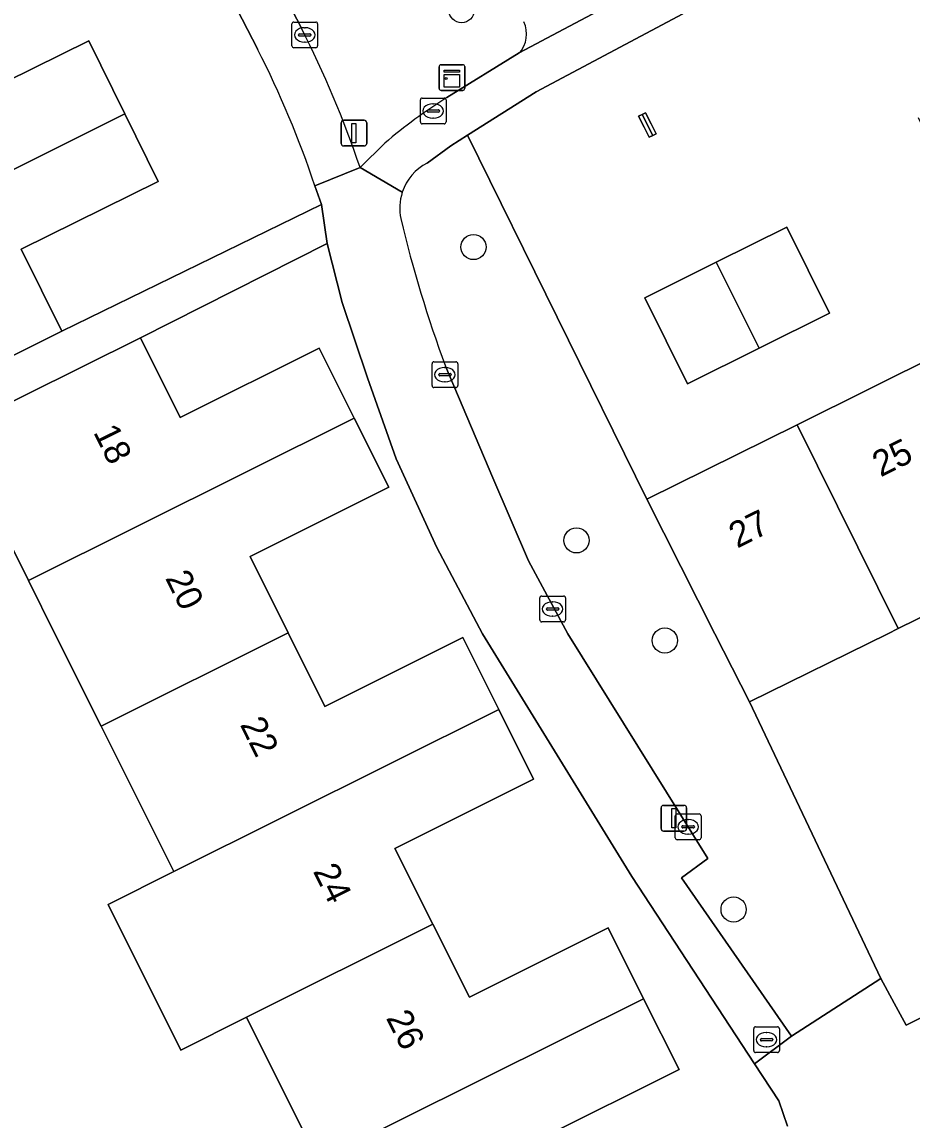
# Model space of a CAD drawing. Extents: x 157793 to 159380, y 380877 to 382313.
# Drawn here: x 158245.99 to 158280.55, y 381481.1 to 381523.77 of the extents above; entities that cross this region are included whole.
import ezdxf

# ---------------------------------------------------------------- set-up
doc = ezdxf.new("R2010")
doc.units = 0
for name, color, linetype in [('IMGEO_Boom', 7, 'Continuous'), ('IMGEO_Brandkraan', 7, 'Continuous'), ('IMGEO_Erf', 7, 'Continuous'), ('IMGEO_Groenvoorziening', 7, 'Continuous'), ('IMGEO_Kast', 7, 'Continuous'), ('IMGEO_Kolk', 7, 'Continuous'), ('IMGEO_Lichtmast', 7, 'Continuous'), ('IMGEO_Pand', 7, 'Continuous'), ('IMGEO_Pand_nummerreeks', 7, 'Continuous'), ('IMGEO_Rijbaan_lokaal_open', 7, 'Continuous'), ('IMGEO_Voetpad_open', 7, 'Continuous')]:
    doc.layers.add(name, color=color, linetype=linetype)

msp = doc.modelspace()

# ---------------------------------------------------------------- linework, layer by layer
at = {"layer": 'IMGEO_Boom'}
for centre in [(158263.06, 381524.228), (158263.523, 381515.024), (158267.522, 381503.626), (158270.952, 381499.739), (158273.623, 381489.283)]:
    msp.add_circle(centre, 0.489, dxfattribs=at)
at = {"layer": 'IMGEO_Brandkraan'}
for p, q in [((158274.403, 381483.801), (158274.403, 381484.653)), ((158274.478, 381484.727), (158275.33, 381484.727)), ((158275.404, 381484.653), (158275.404, 381483.801)), ((158274.662, 381484.221), (158274.662, 381484.233)), ((158275.1, 381484.184), (158274.702, 381484.184)), ((158274.705, 381484.27), (158275.103, 381484.27)), ((158274.891, 381484.507), (158274.916, 381484.507)), ((158275.146, 381484.233), (158275.146, 381484.221)), ((158274.914, 381483.947), (158274.889, 381483.947)), ((158275.33, 381483.727), (158274.478, 381483.727))]:
    msp.add_line(p, q, dxfattribs=at)
for points in [[(158274.403, 381483.801), (158274.403, 381484.653)], [(158274.478, 381484.727), (158275.33, 381484.727)], [(158275.404, 381484.653), (158275.404, 381483.801)], [(158275.33, 381483.727), (158274.478, 381483.727)]]:
    msp.add_lwpolyline(points, dxfattribs=at)
for centre, radius, start, end in [((158274.48, 381484.651), 0.0765, 91.552, 178.448), ((158274.48, 381484.651), 0.0765, 91.552, 178.448), ((158275.328, 381484.651), 0.0765, 1.552, 88.448), ((158275.328, 381484.651), 0.0765, 1.552, 88.448), ((158274.702, 381484.23), 0.0403, 85.8775, 175.7526), ((158274.699, 381484.22), 0.0366, 178.938, 274.7102), ((158275.103, 381484.227), 0.043, 264.8664, 352.4533), ((158275.107, 381484.232), 0.0386, 1.7309, 96.639), ((158274.48, 381483.803), 0.0765, 181.552, 268.448), ((158274.48, 381483.803), 0.0765, 181.552, 268.448), ((158275.328, 381483.803), 0.0765, 271.552, 358.448), ((158275.328, 381483.803), 0.0765, 271.552, 358.448)]:
    msp.add_arc(centre, radius, start, end, dxfattribs=at)
for centre, major_axis, ratio, start_param, end_param in [((158274.89, 381484.227), (-0.387, 0.002), 0.722429, 4.712389, 7.853982), ((158274.915, 381484.227), (-0.39, 0.002), 0.717154, 1.570796, 4.712389)]:
    msp.add_ellipse(centre, major_axis=major_axis, ratio=ratio, start_param=start_param, end_param=end_param, dxfattribs=at)
at = {"layer": 'IMGEO_Erf'}
for points in [[(158255.147, 381522.693), (158252.294, 381528.223), (158245.268, 381542.416)], [(158271.655, 381524.091), (158265.953, 381521.058), (158263.287, 381519.365), (158270.26, 381505.226), (158276.087, 381508.12), (158281.738, 381510.927), (158285.19, 381512.642), (158284.496, 381514.039), (158283.923, 381513.754), (158280.8, 381520.041)], [(158243.2, 381520.38), (158248.582, 381523.039), (158249.986, 381520.199), (158251.283, 381517.575), (158245.955, 381514.942), (158247.533, 381511.749), (158257.625, 381516.683), (158257.366, 381517.406)], [(158275.717, 381480.861), (158275.375, 381481.852), (158274.432, 381483.292), (158269.668, 381490.573), (158263.878, 381500), (158262.093, 381503.345), (158260.518, 381506.794), (158259.409, 381509.938), (158258.425, 381512.866), (158257.836, 381515.158), (158250.595, 381511.499), (158252.136, 381508.406), (158257.534, 381511.098), (158258.892, 381508.374), (158260.231, 381505.688), (158254.849, 381503.005), (158256.327, 381500.034), (158257.748, 381497.176), (158263.103, 381499.856), (158264.507, 381497.05), (158265.857, 381494.351), (158260.47, 381491.656), (158261.944, 381488.711), (158263.362, 381485.876), (158268.751, 381488.572), (158270.129, 381485.818), (158271.505, 381483.067), (158266.113, 381480.369)], [(158298.009, 381506.957), (158297.165, 381508.658), (158291.338, 381505.784), (158285.679, 381502.993), (158280.019, 381500.202), (158279.61, 381500), (158274.237, 381497.35), (158279.346, 381486.606), (158279.862, 381485.646), (158280.323, 381484.788), (158282.401, 381485.828), (158282.563, 381485.908), (158290.201, 381489.729), (158291.758, 381490.507), (158292.187, 381490.722), (158293.783, 381491.52), (158295.901, 381492.555), (158303.384, 381496.2)], [(158257.493, 381479.518), (158254.705, 381485.101), (158252.153, 381483.826), (158249.33, 381489.481), (158251.883, 381490.755), (158249.059, 381496.41), (158247.267, 381500), (158246.237, 381502.064), (158243.334, 381507.879), (158231.775, 381502.167), (158247.523, 381470.3)]]:
    msp.add_lwpolyline(points, dxfattribs=at)
for points in [[(158270.342, 381519.289), (158270.151, 381519.675), (158269.936, 381520.107), (158270.071, 381520.174), (158270.208, 381520.242), (158270.423, 381519.81), (158270.615, 381519.424), (158270.481, 381519.358)], [(158277.353, 381512.454), (158274.611, 381511.092), (158271.832, 381509.712), (158270.172, 381513.054), (158272.951, 381514.434), (158275.693, 381515.796)]]:
    msp.add_lwpolyline(points, close=True, dxfattribs=at)
msp.add_arc((158219.307, 381504.541), 40.174, 18.676, 26.8604, dxfattribs=at)
at = {"layer": 'IMGEO_Groenvoorziening'}
for points in [[(158260.552, 381531.783), (158254.549, 381528.928), (158254.145, 381528.736), (158256.839, 381523.527)], [(158262.487, 381520.833), (158265.291, 381522.565)], [(158270.26, 381505.226), (158263.287, 381519.365), (158262.647, 381518.958), (158261.726, 381518.289)], [(158259.115, 381518.12), (158260.077, 381519.06)], [(158262.432, 381510.396), (158264.276, 381506.055), (158265.658, 381502.83), (158267.189, 381500), (158272.629, 381491.262), (158271.6, 381490.511), (158275.871, 381484.362), (158279.346, 381486.606), (158274.237, 381497.35), (158272.899, 381500), (158270.26, 381505.226)]]:
    msp.add_lwpolyline(points, dxfattribs=at)
for centre, radius, start, end in [((158220.305, 381504.966), 40.979, 18.7233, 26.9327), ((158264.534, 381523.295), 1.052, 316.0259, 26.7823), ((158273.545, 381503.278), 20.747, 122.2065, 130.4762), ((158262.626, 381516.542), 1.965, 117.257, 161.9233), ((158262.614, 381516.538), 1.955, 161.7047, 192.1524), ((158307.943, 381527.253), 48.532, 193.2524, 200.324)]:
    msp.add_arc(centre, radius, start, end, dxfattribs=at)
at = {"layer": 'IMGEO_Kast'}
for p, q in [((158262.183, 381521.184), (158262.183, 381522.025)), ((158262.183, 381522.025), (158262.183, 381521.184)), ((158262.258, 381522.109), (158263.099, 381522.109)), ((158263.099, 381522.109), (158262.258, 381522.109)), ((158263.183, 381522.034), (158263.183, 381521.193)), ((158263.183, 381521.193), (158263.183, 381522.034)), ((158263.108, 381521.109), (158262.267, 381521.109)), ((158262.267, 381521.109), (158263.108, 381521.109))]:
    msp.add_line(p, q, dxfattribs=at)
for points in [[(158262.378, 381521.899), (158262.978, 381521.899), (158262.978, 381521.814), (158262.378, 381521.814), (158262.378, 381521.899)], [(158262.378, 381521.724), (158262.978, 381521.724), (158262.978, 381521.235), (158262.378, 381521.235), (158262.378, 381521.724)]]:
    msp.add_lwpolyline(points, dxfattribs=at)
msp.add_circle((158262.462, 381521.573), 0.0377, dxfattribs=at)
for centre, start, end in [((158262.261, 381522.031), 92.4484, 184.2845), ((158262.261, 381522.031), 92.4484, 184.2845), ((158263.105, 381522.031), 2.4484, 94.2845), ((158263.105, 381522.031), 2.4484, 94.2845), ((158262.261, 381521.187), 182.4484, 274.2845), ((158262.261, 381521.187), 182.4484, 274.2845), ((158263.105, 381521.187), 272.4484, 4.2845), ((158263.105, 381521.187), 272.4484, 4.2845)]:
    msp.add_arc(centre, 0.0779, start, end, dxfattribs=at)
at = {"layer": 'IMGEO_Kolk'}
for p, q in [((158256.469, 381522.84), (158256.469, 381523.692)), ((158256.544, 381523.766), (158257.396, 381523.766)), ((158256.957, 381523.546), (158256.982, 381523.546)), ((158257.47, 381523.692), (158257.47, 381522.84)), ((158256.728, 381523.26), (158256.728, 381523.272)), ((158257.166, 381523.223), (158256.768, 381523.223)), ((158256.771, 381523.309), (158257.169, 381523.309)), ((158257.212, 381523.272), (158257.212, 381523.26)), ((158257.396, 381522.766), (158256.544, 381522.766)), ((158256.98, 381522.986), (158256.955, 381522.986)), ((158261.459, 381519.885), (158261.459, 381520.737)), ((158261.534, 381520.811), (158262.386, 381520.811)), ((158261.947, 381520.591), (158261.972, 381520.591)), ((158262.46, 381520.737), (158262.46, 381519.885)), ((158261.718, 381520.305), (158261.718, 381520.317)), ((158262.156, 381520.268), (158261.758, 381520.268)), ((158261.761, 381520.354), (158262.159, 381520.354)), ((158261.97, 381520.031), (158261.945, 381520.031)), ((158262.202, 381520.317), (158262.202, 381520.305)), ((158262.386, 381519.811), (158261.534, 381519.811)), ((158261.913, 381509.64), (158261.913, 381510.492)), ((158261.988, 381510.566), (158262.84, 381510.566)), ((158262.401, 381510.346), (158262.426, 381510.346)), ((158262.914, 381510.492), (158262.914, 381509.64)), ((158262.172, 381510.06), (158262.172, 381510.072)), ((158262.61, 381510.023), (158262.212, 381510.023)), ((158262.215, 381510.109), (158262.613, 381510.109)), ((158262.424, 381509.786), (158262.399, 381509.786)), ((158262.656, 381510.072), (158262.656, 381510.06)), ((158262.84, 381509.566), (158261.988, 381509.566)), ((158266.095, 381500.536), (158266.095, 381501.388)), ((158266.17, 381501.462), (158267.022, 381501.462)), ((158266.583, 381501.242), (158266.608, 381501.242)), ((158267.096, 381501.388), (158267.096, 381500.536)), ((158266.354, 381500.956), (158266.354, 381500.968)), ((158266.792, 381500.919), (158266.394, 381500.919)), ((158266.397, 381501.005), (158266.795, 381501.005)), ((158266.838, 381500.968), (158266.838, 381500.956)), ((158267.022, 381500.462), (158266.17, 381500.462)), ((158266.606, 381500.682), (158266.581, 381500.682)), ((158271.358, 381492.07), (158271.358, 381492.922)), ((158271.433, 381492.996), (158272.285, 381492.996)), ((158271.846, 381492.776), (158271.871, 381492.776)), ((158272.359, 381492.922), (158272.359, 381492.07)), ((158271.617, 381492.49), (158271.617, 381492.502)), ((158272.055, 381492.453), (158271.657, 381492.453)), ((158271.66, 381492.539), (158272.058, 381492.539)), ((158272.101, 381492.502), (158272.101, 381492.49)), ((158272.285, 381491.996), (158271.433, 381491.996)), ((158271.869, 381492.216), (158271.844, 381492.216))]:
    msp.add_line(p, q, dxfattribs=at)
for points in [[(158256.469, 381522.84), (158256.469, 381523.692)], [(158256.544, 381523.766), (158257.396, 381523.766)], [(158257.47, 381523.692), (158257.47, 381522.84)], [(158257.396, 381522.766), (158256.544, 381522.766)], [(158261.459, 381519.885), (158261.459, 381520.737)], [(158261.534, 381520.811), (158262.386, 381520.811)], [(158262.46, 381520.737), (158262.46, 381519.885)], [(158262.386, 381519.811), (158261.534, 381519.811)], [(158261.913, 381509.64), (158261.913, 381510.492)], [(158261.988, 381510.566), (158262.84, 381510.566)], [(158262.914, 381510.492), (158262.914, 381509.64)], [(158262.84, 381509.566), (158261.988, 381509.566)], [(158266.095, 381500.536), (158266.095, 381501.388)], [(158266.17, 381501.462), (158267.022, 381501.462)], [(158267.096, 381501.388), (158267.096, 381500.536)], [(158267.022, 381500.462), (158266.17, 381500.462)], [(158271.358, 381492.07), (158271.358, 381492.922)], [(158271.433, 381492.996), (158272.285, 381492.996)], [(158272.359, 381492.922), (158272.359, 381492.07)], [(158272.285, 381491.996), (158271.433, 381491.996)]]:
    msp.add_lwpolyline(points, dxfattribs=at)
for centre, radius, start, end in [((158256.546, 381523.69), 0.0765, 91.552, 178.448), ((158256.546, 381523.69), 0.0765, 91.552, 178.448), ((158257.394, 381523.69), 0.0765, 1.552, 88.448), ((158257.394, 381523.69), 0.0765, 1.552, 88.448), ((158256.768, 381523.269), 0.0403, 85.8775, 175.7526), ((158256.765, 381523.259), 0.0366, 178.938, 274.7102), ((158257.169, 381523.266), 0.043, 264.8664, 352.4533), ((158257.173, 381523.271), 0.0386, 1.7309, 96.639), ((158256.546, 381522.842), 0.0765, 181.552, 268.448), ((158256.546, 381522.842), 0.0765, 181.552, 268.448), ((158257.394, 381522.842), 0.0765, 271.552, 358.448), ((158257.394, 381522.842), 0.0765, 271.552, 358.448), ((158261.536, 381520.735), 0.0765, 91.552, 178.448), ((158261.536, 381520.735), 0.0765, 91.552, 178.448), ((158262.384, 381520.735), 0.0765, 1.552, 88.448), ((158262.384, 381520.735), 0.0765, 1.552, 88.448), ((158261.758, 381520.314), 0.0403, 85.8775, 175.7526), ((158261.755, 381520.304), 0.0366, 178.938, 274.7102), ((158262.159, 381520.311), 0.043, 264.8664, 352.4533), ((158262.163, 381520.316), 0.0386, 1.7309, 96.639), ((158261.536, 381519.887), 0.0765, 181.552, 268.448), ((158261.536, 381519.887), 0.0765, 181.552, 268.448), ((158262.384, 381519.887), 0.0765, 271.552, 358.448), ((158262.384, 381519.887), 0.0765, 271.552, 358.448), ((158261.99, 381510.49), 0.0765, 91.552, 178.448), ((158261.99, 381510.49), 0.0765, 91.552, 178.448), ((158262.838, 381510.49), 0.0765, 1.552, 88.448), ((158262.838, 381510.49), 0.0765, 1.552, 88.448), ((158262.212, 381510.069), 0.0403, 85.8775, 175.7526), ((158262.209, 381510.059), 0.0366, 178.938, 274.7102), ((158262.613, 381510.066), 0.043, 264.8664, 352.4533), ((158262.617, 381510.071), 0.0386, 1.7309, 96.639), ((158261.99, 381509.642), 0.0765, 181.552, 268.448), ((158261.99, 381509.642), 0.0765, 181.552, 268.448), ((158262.838, 381509.642), 0.0765, 271.552, 358.448), ((158262.838, 381509.642), 0.0765, 271.552, 358.448), ((158266.172, 381501.386), 0.0765, 91.552, 178.448), ((158266.172, 381501.386), 0.0765, 91.552, 178.448), ((158267.02, 381501.386), 0.0765, 1.552, 88.448), ((158267.02, 381501.386), 0.0765, 1.552, 88.448), ((158266.394, 381500.965), 0.0403, 85.8775, 175.7526), ((158266.391, 381500.955), 0.0366, 178.938, 274.7102), ((158266.795, 381500.962), 0.043, 264.8664, 352.4533), ((158266.799, 381500.967), 0.0386, 1.7309, 96.639), ((158266.172, 381500.538), 0.0765, 181.552, 268.448), ((158266.172, 381500.538), 0.0765, 181.552, 268.448), ((158267.02, 381500.538), 0.0765, 271.552, 358.448), ((158267.02, 381500.538), 0.0765, 271.552, 358.448), ((158271.435, 381492.92), 0.0765, 91.552, 178.448), ((158271.435, 381492.92), 0.0765, 91.552, 178.448), ((158272.283, 381492.92), 0.0765, 1.552, 88.448), ((158272.283, 381492.92), 0.0765, 1.552, 88.448), ((158271.657, 381492.499), 0.0403, 85.8775, 175.7526), ((158271.654, 381492.489), 0.0366, 178.938, 274.7102), ((158272.058, 381492.496), 0.043, 264.8664, 352.4533), ((158272.062, 381492.501), 0.0386, 1.7309, 96.639), ((158271.435, 381492.072), 0.0765, 181.552, 268.448), ((158271.435, 381492.072), 0.0765, 181.552, 268.448), ((158272.283, 381492.072), 0.0765, 271.552, 358.448), ((158272.283, 381492.072), 0.0765, 271.552, 358.448)]:
    msp.add_arc(centre, radius, start, end, dxfattribs=at)
for centre, major_axis, ratio, start_param, end_param in [((158256.956, 381523.266), (-0.387, 0.002), 0.722429, 4.712389, 7.853982), ((158256.981, 381523.266), (-0.39, 0.002), 0.717154, 1.570796, 4.712389), ((158261.946, 381520.311), (-0.387, 0.002), 0.722429, 4.712389, 7.853982), ((158261.971, 381520.311), (-0.39, 0.002), 0.717154, 1.570796, 4.712389), ((158262.4, 381510.066), (-0.387, 0.002), 0.722429, 4.712389, 7.853982), ((158262.425, 381510.066), (-0.39, 0.002), 0.717154, 1.570796, 4.712389), ((158266.582, 381500.962), (-0.387, 0.002), 0.722429, 4.712389, 7.853982), ((158266.607, 381500.962), (-0.39, 0.002), 0.717154, 1.570796, 4.712389), ((158271.845, 381492.496), (-0.387, 0.002), 0.722429, 4.712389, 7.853982), ((158271.87, 381492.496), (-0.39, 0.002), 0.717154, 1.570796, 4.712389)]:
    msp.add_ellipse(centre, major_axis=major_axis, ratio=ratio, start_param=start_param, end_param=end_param, dxfattribs=at)
at = {"layer": 'IMGEO_Lichtmast'}
for p, q in [((158258.384, 381519.053), (158258.384, 381519.853)), ((158258.384, 381519.853), (158258.384, 381519.053)), ((158258.484, 381519.953), (158259.274, 381519.953)), ((158259.274, 381519.953), (158258.484, 381519.953)), ((158259.374, 381519.853), (158259.374, 381519.053)), ((158259.374, 381519.053), (158259.374, 381519.853)), ((158259.274, 381518.953), (158258.484, 381518.953)), ((158258.484, 381518.953), (158259.274, 381518.953)), ((158270.806, 381492.431), (158270.806, 381493.231)), ((158270.806, 381493.231), (158270.806, 381492.431)), ((158270.906, 381493.331), (158271.696, 381493.331)), ((158271.696, 381493.331), (158270.906, 381493.331)), ((158271.796, 381493.231), (158271.796, 381492.431)), ((158271.796, 381492.431), (158271.796, 381493.231)), ((158271.696, 381492.331), (158270.906, 381492.331)), ((158270.906, 381492.331), (158271.696, 381492.331))]:
    msp.add_line(p, q, dxfattribs=at)
for points in [[(158258.804, 381519.828), (158258.954, 381519.828), (158258.954, 381519.078), (158258.804, 381519.078), (158258.804, 381519.828)], [(158271.226, 381493.206), (158271.376, 381493.206), (158271.376, 381492.456), (158271.226, 381492.456), (158271.226, 381493.206)]]:
    msp.add_lwpolyline(points, dxfattribs=at)
for centre, start, end in [((158258.484, 381519.853), 90, 180), ((158258.484, 381519.853), 90, 180), ((158259.274, 381519.853), 0, 90), ((158259.274, 381519.853), 360, 90), ((158258.484, 381519.053), 180, 270), ((158258.484, 381519.053), 180, 270), ((158259.274, 381519.053), 270, 0), ((158259.274, 381519.053), 270, 0), ((158270.906, 381493.231), 90, 180), ((158270.906, 381493.231), 90, 180), ((158271.696, 381493.231), 0, 90), ((158271.696, 381493.231), 360, 90), ((158270.906, 381492.431), 180, 270), ((158270.906, 381492.431), 180, 270), ((158271.696, 381492.431), 270, 0), ((158271.696, 381492.431), 270, 0)]:
    msp.add_arc(centre, 0.1, start, end, dxfattribs=at)
at = {"layer": 'IMGEO_Pand'}
for points in [[(158241.831, 381523.149), (158234.615, 381519.548), (158237.397, 381513.918), (158249.986, 381520.199), (158248.582, 381523.039), (158243.2, 381520.38)], [(158249.986, 381520.199), (158237.397, 381513.918), (158240.248, 381508.149), (158243.051, 381509.534), (158247.533, 381511.749), (158245.955, 381514.942), (158251.283, 381517.575)], [(158270.481, 381519.358), (158270.071, 381520.174), (158269.936, 381520.107), (158270.151, 381519.675), (158270.342, 381519.289)], [(158270.071, 381520.174), (158270.481, 381519.358), (158270.615, 381519.424), (158270.423, 381519.81), (158270.208, 381520.242)], [(158274.611, 381511.092), (158277.353, 381512.454), (158275.693, 381515.796), (158272.951, 381514.434)], [(158274.611, 381511.092), (158272.951, 381514.434), (158270.172, 381513.054), (158271.832, 381509.712)], [(158258.892, 381508.374), (158257.534, 381511.098), (158252.136, 381508.406), (158250.595, 381511.499), (158246.087, 381509.252), (158243.334, 381507.879), (158246.237, 381502.064)], [(158285.679, 381502.993), (158281.738, 381510.927), (158276.087, 381508.12), (158280.019, 381500.202)], [(158258.892, 381508.374), (158246.237, 381502.064), (158247.267, 381500), (158249.059, 381496.41), (158256.327, 381500.034), (158254.849, 381503.005), (158260.231, 381505.688)], [(158280.019, 381500.202), (158276.087, 381508.12), (158270.26, 381505.226), (158272.899, 381500), (158274.237, 381497.35), (158279.61, 381500)], [(158249.059, 381496.41), (158251.883, 381490.755), (158264.507, 381497.05), (158263.103, 381499.856), (158257.748, 381497.176), (158256.327, 381500.034)], [(158254.705, 381485.101), (158261.944, 381488.711), (158260.47, 381491.656), (158265.857, 381494.351), (158264.507, 381497.05), (158251.883, 381490.755), (158249.33, 381489.481), (158252.153, 381483.826)], [(158270.129, 381485.818), (158268.751, 381488.572), (158263.362, 381485.876), (158261.944, 381488.711), (158254.705, 381485.101), (158257.493, 381479.518)], [(158270.129, 381485.818), (158257.493, 381479.518), (158258.197, 381478.107), (158260.431, 381473.633), (158267.671, 381477.255), (158266.113, 381480.369), (158271.505, 381483.067)]]:
    msp.add_lwpolyline(points, close=True, dxfattribs=at)
at = {"layer": 'IMGEO_Rijbaan_lokaal_open'}
msp.add_lwpolyline([(158265.291, 381522.565), (158270.941, 381525.576)], dxfattribs=at)
msp.add_arc((158264.534, 381523.295), 1.052, 316.0259, 26.7823, dxfattribs=at)
at = {"layer": 'IMGEO_Voetpad_open'}
for points in [[(158221.342, 381595.998), (158220.86, 381596.956), (158219.989, 381596.506), (158224.361, 381587.542), (158228.311, 381579.587), (158230.365, 381575.451), (158234.381, 381567.129), (158235.803, 381564.265), (158234.718, 381563.726), (158235.455, 381562.238), (158236.922, 381559.275), (158242.545, 381547.917), (158245.268, 381542.416), (158252.294, 381528.223), (158255.147, 381522.693)], [(158256.839, 381523.527), (158254.145, 381528.736), (158254.549, 381528.928), (158252.296, 381533.479), (158221.342, 381595.998)], [(158282.915, 381530.571), (158276.441, 381528.115), (158270.941, 381525.576), (158265.291, 381522.565), (158262.487, 381520.833)], [(158261.726, 381518.289), (158262.647, 381518.958), (158263.287, 381519.365), (158265.953, 381521.058), (158271.655, 381524.091)], [(158247.523, 381470.3), (158231.775, 381502.167), (158243.334, 381507.879), (158246.087, 381509.252), (158250.595, 381511.499), (158257.836, 381515.158), (158257.625, 381516.683), (158247.533, 381511.749), (158243.051, 381509.534), (158240.248, 381508.149), (158231.063, 381503.61), (158228.252, 381509.297), (158226.936, 381508.647), (158224.084, 381514.417), (158222.418, 381513.629), (158220.997, 381516.634), (158221.24, 381516.749), (158218.612, 381522.066)], [(158260.077, 381519.06), (158259.115, 381518.12), (158260.758, 381517.152)], [(158257.366, 381517.406), (158259.115, 381518.12)], [(158260.758, 381517.152), (158259.115, 381518.12), (158257.366, 381517.406), (158257.625, 381516.683), (158257.836, 381515.158), (158258.425, 381512.866), (158259.409, 381509.938), (158260.518, 381506.794), (158262.093, 381503.345), (158263.878, 381500), (158269.668, 381490.573), (158274.432, 381483.292), (158275.871, 381484.362), (158271.6, 381490.511)], [(158271.6, 381490.511), (158272.629, 381491.262), (158267.189, 381500), (158265.658, 381502.83), (158264.276, 381506.055), (158262.432, 381510.396)], [(158303.384, 381496.2), (158295.901, 381492.555), (158293.783, 381491.52), (158292.187, 381490.722), (158291.758, 381490.507), (158290.201, 381489.729), (158282.563, 381485.908), (158282.401, 381485.828), (158280.323, 381484.788), (158279.862, 381485.646), (158279.346, 381486.606), (158275.871, 381484.362), (158274.432, 381483.292), (158275.375, 381481.852), (158275.717, 381480.861)]]:
    msp.add_lwpolyline(points, dxfattribs=at)
for centre, radius, start, end in [((158220.305, 381504.966), 40.979, 18.7233, 26.9327), ((158219.307, 381504.541), 40.174, 18.676, 26.8604), ((158273.545, 381503.278), 20.747, 122.2065, 130.4762), ((158262.626, 381516.542), 1.965, 117.257, 161.9233), ((158262.614, 381516.538), 1.955, 161.7047, 192.1524), ((158307.943, 381527.253), 48.532, 193.2524, 200.324)]:
    msp.add_arc(centre, radius, start, end, dxfattribs=at)

# ---------------------------------------------------------------- texts
at = {"layer": 'IMGEO_Pand_nummerreeks'}
for s, rotation, p in [('18', 296.2272, (158248.745, 381507.832)), ('25', 26.4136, (158279.333, 381506.072)), ('27', 26.4136, (158273.763, 381503.305)), ('20', 296.2272, (158251.537, 381502.164)), ('22', 296.4734, (158254.439, 381496.467)), ('24', 296.4734, (158257.276, 381490.769)), ('26', 296.4734, (158260.112, 381485.074))]:
    msp.add_text(s, height=1, rotation=rotation, dxfattribs=at).set_placement(p)

doc.saveas('drawing.dxf')
